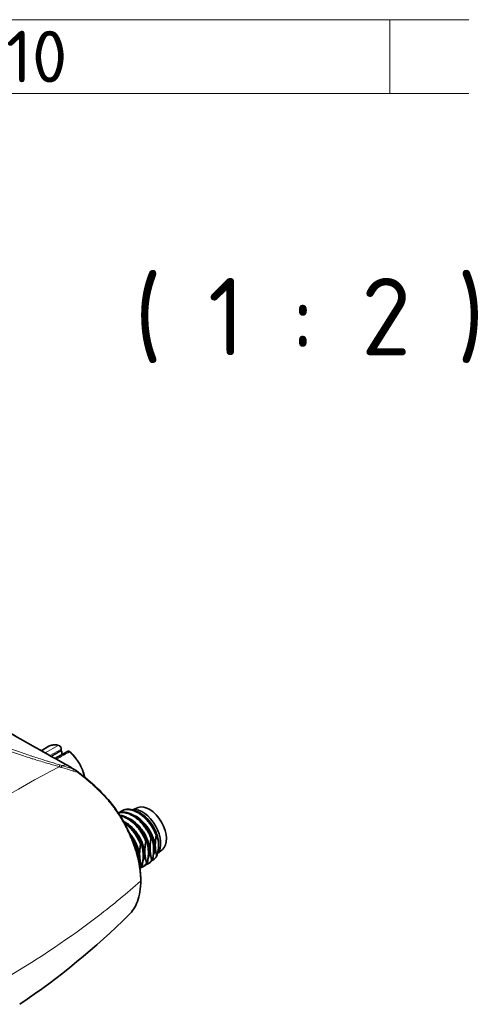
# Model space of a CAD drawing. Header units: millimetres. Extents: x 5 to 589, y 5 to 415.
# Tile 391 of 408: x 463 to 493, y 348 to 415. Entities that reach past the tile are written whole.
import ezdxf

# ---------------------------------------------------------------- set-up
doc = ezdxf.new("R2010")
doc.units = ezdxf.units.MM
for name, color, linetype, lineweight in [('Rahmen (ISO)', 7, 'Continuous', 70), ('Sichtbar (ISO)', 7, 'Continuous', 35), ('Sichtbar schmal (ISO)', 7, 'Continuous', 18), ('Symbol (ISO)', 7, 'Continuous', 25)]:
    doc.layers.add(name, color=color, linetype=linetype, lineweight=lineweight)
doc.styles.add('Bezeichnungstext (ISO)', font='isocpeur.ttf')
doc.styles.add('Notiztext (ISO)', font='isocpeur.ttf')

# ---------------------------------------------------------------- blocks, each defined once
blk = doc.blocks.new('Ränder Basler-A2')
at = {"layer": 'Rahmen (ISO)', "color": 7, "lineweight": 18}
blk.add_line((589, 415), (5, 415), dxfattribs=at)
at = {"layer": 'Rahmen (ISO)', "lineweight": 18}
for p, q in [((488.333, 410), (488.333, 415)), ((440.5, 410), (488.333, 410)), ((488.333, 410), (536.167, 410))]:
    blk.add_line(p, q, dxfattribs=at)
at = {"layer": 'Rahmen (ISO)', "insert": (464.417, 412.5), "char_height": 3.5, "attachment_point": 5, "style": 'Notiztext (ISO)'}
blk.add_mtext('\\fISOCPEUR|b0|i0;10', dxfattribs=at)

msp = doc.modelspace()

# ---------------------------------------------------------------- linework, layer by layer
at = {"layer": 'Sichtbar (ISO)'}
for p, q in [((465.23418825, 365.77231685), (464.71359916, 365.47618946)), ((466.07979509, 365.49672575), (466.07979509, 365.59707576)), ((465.36330618, 365.16659279), (465.36330833, 365.16658976)), ((466.49843306, 365.42941604), (465.65184765, 364.95234167)), ((471.28843239, 361.62750867), (470.91292848, 361.47876567)), ((470.15731319, 361.3854732), (470.20904696, 361.41534171)), ((470.22106424, 360.71834252), (470.22106793, 360.71834113)), ((470.22480858, 360.71184976), (470.22481276, 360.71184743)), ((470.59407472, 360.00682419), (470.59407967, 360.00681901)), ((472.16383666, 359.53992586), (472.2155162, 359.56976306)), ((471.10317648, 358.92755343), (471.15485603, 358.95739063)), ((471.45672988, 359.13167757), (471.50840942, 359.16151477)), ((471.81028327, 359.33580172), (471.86196281, 359.36563892)), ((472.67694475, 359.10191306), (472.67694475, 359.08149994)), ((472.93248166, 358.77993181), (472.59851428, 358.51532075)), ((471.27532843, 358.07410453), (471.27532684, 358.07404964)), ((471.31013, 357.91140023), (471.31012711, 357.91139177)), ((471.56359179, 357.68689865), (471.51191225, 357.65706145)), ((471.62698311, 357.61518537), (471.67871687, 357.64505387)), ((471.91714518, 357.89102279), (471.86546564, 357.86118559)), ((471.9805365, 357.81930951), (472.03227026, 357.84917802)), ((472.27069857, 358.09514694), (472.21901903, 358.06530974))]:
    msp.add_line(p, q, dxfattribs=at)
for centre, major_axis, ratio, start_param, end_param in [((465.81112555, 365.46318297), (0.1575, -0.272798), 0.5773502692, 3.5917623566, 3.5918265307), ((465.31219101, 365.17512297), (0.1575, -0.272798), 0.5773502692, 3.5878468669, 3.588006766), ((465.45474374, 365.25742583), (-0.1575, 0.272798), 0.5773502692, 0.4473671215, 0.4475076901), ((466.59801414, 365.25413524), (-0.0998871, 0.17510729), 0.5778053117, 6.2794152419, 6.2801652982), ((467.00854437, 364.00626441), (-0.0849213, -0.12391028), 0.5193557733, 3.1101830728, 3.3604997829), ((471.59851171, 359.90814848), (-0.8625, 1.49389382), 0.5773502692, 3.3217041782, 6.0738578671), ((472.04045345, 360.16330366), (-0.825, 1.42894192), 0.5773502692, 3.226547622, 6.1982303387), ((471.43950788, 359.81634757), (0.875, -1.51554446), 0.5773502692, 0.8594382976, 2.4732358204), ((471.26273119, 359.7142855), (1, -1.73205081), 0.5773502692, 1.2686520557, 2.1866231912), ((471.43950788, 359.81634757), (0.875, -1.51554446), 0.5773502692, 0.7853981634, 0.8594382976)]:
    msp.add_ellipse(centre, major_axis=major_axis, ratio=ratio, start_param=start_param, end_param=end_param, dxfattribs=at)
for points in [[(462.3262917, 366.83554065), (463.69634614, 366.04463785), (465.06526131, 365.29101037), (466.43683978, 364.51220841)], [(466.43683985, 364.51220837), (466.65487159, 364.38840634), (466.87312816, 364.26260084), (467.09141964, 364.13148852)], [(467.07746386, 364.13679546), (467.09043901, 364.12432963), (467.11582644, 364.09840591), (467.15247826, 364.05659499), (467.17618179, 364.02677894), (467.18789953, 364.01140973)], [(472.2155162, 359.56976306), (472.22523317, 359.53825846), (472.24354046, 359.47536774), (472.2673999, 359.38173044), (472.28792272, 359.28739163), (472.3051498, 359.19144313), (472.31904464, 359.09260262), (472.32928551, 358.99101384), (472.33563436, 358.88676221), (472.33791271, 358.78002977), (472.33615091, 358.67112553), (472.33047101, 358.56052891), (472.32111609, 358.44886941), (472.3081759, 358.3349474), (472.29163902, 358.21783497), (472.27808298, 358.13651814), (472.27069857, 358.09514694)], [(472.55099301, 358.34261787), (472.54206789, 358.3743684), (472.52532786, 358.43804949), (472.50376353, 358.53391232), (472.48563046, 358.63119052), (472.47099234, 358.73074971), (472.46002488, 358.83336422), (472.45302713, 358.93879692), (472.45020621, 359.04696199), (472.45157278, 359.15758407), (472.45703096, 359.27025843), (472.4663353, 359.3840539), (472.47933109, 359.49981618), (472.4960404, 359.61882337), (472.50981188, 359.70157783), (472.5173276, 359.74370006)], [(471.10317648, 358.92755343), (471.06367426, 359.02749525), (471.01845408, 359.12688111), (470.96804221, 359.22468366)], [(471.09285873, 358.86784627), (471.09615319, 358.88757333), (471.09959345, 358.90747945), (471.10317648, 358.92755343)], [(471.51191225, 357.65706145), (471.50219619, 357.6885631), (471.48389066, 357.75144749), (471.46003389, 357.84507211), (471.43951235, 357.93940004), (471.42228469, 358.03534359), (471.40838764, 358.13418907), (471.39814442, 358.23578981), (471.39179405, 358.3400575), (471.3895155, 358.44680756), (471.39127837, 358.5557281), (471.39696006, 358.66633478), (471.40631613, 358.7779924), (471.41925611, 358.89190397), (471.43579145, 359.00900184), (471.4493462, 359.09031044), (471.45672988, 359.13167757)], [(471.50840942, 359.16151477), (471.51812548, 359.13001312), (471.536431, 359.06712873), (471.56028777, 358.97350411), (471.58080931, 358.87917618), (471.59803698, 358.78323263), (471.61193403, 358.68438715), (471.62217724, 358.58278641), (471.62852761, 358.47851872), (471.63080617, 358.37176866), (471.62904329, 358.26284812), (471.6233616, 358.15224144), (471.61400554, 358.04058381), (471.60106556, 357.92667225), (471.58453022, 357.80957438), (471.57097547, 357.72826577), (471.56359179, 357.68689865)], [(471.86546564, 357.86118559), (471.85574958, 357.89268724), (471.83744405, 357.95557163), (471.81358728, 358.04919626), (471.79306574, 358.14352418), (471.77583808, 358.23946773), (471.76194103, 358.33831322), (471.75169782, 358.43991395), (471.74534744, 358.54418164), (471.74306889, 358.65093171), (471.74483176, 358.75985225), (471.75051345, 358.87045893), (471.75986952, 358.98211655), (471.7728095, 359.09602811), (471.78934484, 359.21312599), (471.80289959, 359.29443459), (471.81028327, 359.33580172)], [(471.86196281, 359.36563892), (471.87167887, 359.33413727), (471.88998439, 359.27125288), (471.91384116, 359.17762825), (471.9343627, 359.08330033), (471.95159037, 358.98735677), (471.96548742, 358.88851129), (471.97573063, 358.78691055), (471.982081, 358.68264287), (471.98435956, 358.5758928), (471.98259668, 358.46697226), (471.97691499, 358.35636558), (471.96755893, 358.24470796), (471.95461895, 358.1307964), (471.93808361, 358.01369852), (471.92452886, 357.93238992), (471.91714518, 357.89102279)], [(472.21901903, 358.06530974), (472.20930297, 358.09681139), (472.19099745, 358.15969578), (472.16714067, 358.2533204), (472.14661913, 358.34764833), (472.12939147, 358.44359188), (472.11549442, 358.54243736), (472.10525121, 358.6440381), (472.09890083, 358.74830579), (472.09662228, 358.85505585), (472.09838516, 358.96397639), (472.10406684, 359.07458307), (472.11342291, 359.18624069), (472.12636289, 359.30015226), (472.14289823, 359.41725013), (472.15645298, 359.49855873), (472.16383666, 359.53992586)], [(471.40945755, 357.51836314), (471.44796619, 357.558671), (471.48224906, 357.60501717), (471.51191225, 357.65706145)], [(470.66181988, 354.34752956), (468.41929213, 352.13281006), (465.92889506, 350.08727098), (463.26587026, 348.29278522)]]:
    msp.add_open_spline(points, degree=3, dxfattribs=at)
for points, knots in [([(465.23418837, 365.77231691), (465.27237216, 365.79403704), (465.31251677, 365.81232918), (465.39602343, 365.84179555), (465.43938189, 365.85297084), (465.52860615, 365.86816247), (465.5744706, 365.87218141), (465.66807818, 365.87318197), (465.71582191, 365.87016567), (465.81264915, 365.85730281), (465.86173386, 365.84745716), (465.911248, 365.83431943)], [3.93069337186, 3.93069337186, 3.93069337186, 3.93069337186, 4.034250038, 4.034250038, 4.13780670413, 4.13780670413, 4.24136337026, 4.24136337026, 4.3449200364, 4.3449200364, 4.44847670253, 4.44847670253, 4.44847670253, 4.44847670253]), ([(465.91124766, 365.83431863), (465.92874751, 365.8296756), (465.944631, 365.82221653), (465.97659525, 365.80214332), (465.99218427, 365.78874336), (466.02013035, 365.75855374), (466.03246316, 365.74173756), (466.0533722, 365.70588998), (466.06194223, 365.686868), (466.07450168, 365.64766924), (466.0785238, 365.62750149), (466.07970944, 365.60371116), (466.07979448, 365.60039761), (466.07979444, 365.59707587)], [4.4484664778, 4.4484664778, 4.4484664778, 4.4484664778, 4.7562175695, 4.7562175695, 5.1231633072, 5.1231633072, 5.490109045, 5.490109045, 5.8570547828, 5.8570547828, 6.2240005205, 6.2240005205, 6.2831951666, 6.2831951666, 6.2831951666, 6.2831951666]), ([(466.05793153, 365.47117808), (466.06336059, 365.47433626), (466.06796505, 365.47771574), (466.07150895, 365.48116524), (466.07505286, 365.48461474), (466.07753247, 365.4881335), (466.07879959, 365.49152848), (466.0794613, 365.49330139), (466.0797943, 365.49504121), (466.0797943, 365.49672562)], [0, 0, 0, 0, 0.2, 0.2, 0.2, 0.4, 0.4, 0.4, 0.50444298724, 0.50444298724, 0.50444298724, 0.50444298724]), ([(466.07979509, 365.49918407), (466.0926257, 365.46826195), (466.10329061, 365.43686072), (466.119969, 365.37344719), (466.12586506, 365.34144097), (466.13193228, 365.27988585), (466.1323196, 365.25028607), (466.1298405, 365.2217039)], [5.72095426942, 5.72095426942, 5.72095426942, 5.72095426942, 5.93933911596, 5.93933911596, 6.16308453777, 6.16308453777, 6.37827546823, 6.37827546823, 6.37827546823, 6.37827546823]), ([(466.49851024, 365.42945701), (466.51076307, 365.43633995), (466.52422432, 365.44091199), (466.55101695, 365.44534288), (466.56430714, 365.44524267), (466.58937872, 365.4417668), (466.60120069, 365.43842128), (466.6234119, 365.42959426), (466.63382185, 365.42410495), (466.65346283, 365.41154122), (466.66269701, 365.4044588), (466.67146127, 365.39668033), (466.67152402, 365.39662458), (466.67158673, 365.39656881)], [3.9337946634, 3.9337946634, 3.9337946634, 3.9337946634, 4.1407938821, 4.1407938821, 4.3492971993, 4.3492971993, 4.5578005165, 4.5578005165, 4.7663038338, 4.7663038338, 4.974807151, 4.974807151, 4.9763112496, 4.9763112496, 4.9763112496, 4.9763112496]), ([(466.67158687, 365.39656957), (466.76815954, 365.31068097), (466.86170965, 365.21496527), (467.03906213, 365.00789834), (467.12285794, 364.89655222), (467.27728752, 364.66286682), (467.34791607, 364.54053459), (467.47307877, 364.28995194), (467.52760943, 364.16170958), (467.61624845, 363.91028562), (467.65115644, 363.7871387), (467.67694037, 363.66598418)], [4.9763012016, 4.9763012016, 4.9763012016, 4.9763012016, 5.1848955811, 5.1848955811, 5.3934899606, 5.3934899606, 5.60208434, 5.60208434, 5.8106787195, 5.8106787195, 6.0100227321, 6.0100227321, 6.0100227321, 6.0100227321]), ([(466.90625446, 364.22656477), (466.90848443, 364.2254612), (466.91071412, 364.2243553), (466.91294351, 364.22324709), (466.9393653, 364.21011302), (466.96574576, 364.19665287), (466.99206741, 364.18285896), (467.02061001, 364.16790116), (467.0490835, 364.15255107), (467.07746386, 364.13679546)], [0, 0, 0, 0, 0.0389057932, 0.0389057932, 0.0389057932, 0.5, 0.5, 0.5, 1, 1, 1, 1]), ([(467.09544479, 364.12872853), (467.93265204, 363.47729169), (468.80631684, 362.768836), (469.82343773, 361.44739422), (470.09816827, 361.0283055), (470.63757386, 360.05287949), (470.89006473, 359.47818467), (471.27570639, 358.31823715), (471.40336361, 357.71791852), (471.46194436, 356.99688673), (471.46853957, 356.8354218), (471.46854986, 356.67774032)], [0, 0, 0, 0, 0.7205343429, 0.7205343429, 1.0172799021, 1.0172799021, 1.3895373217, 1.3895373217, 1.7788910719, 1.7788910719, 1.8937463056, 1.8937463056, 1.8937463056, 1.8937463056]), ([(469.94018553, 361.25319391), (469.98580184, 361.27232004), (470.0336288, 361.28710226), (470.13952688, 361.30915591), (470.19799749, 361.31521863), (470.34659078, 361.31620753), (470.43851821, 361.30472306), (470.61894791, 361.26024387), (470.7066519, 361.22939924), (470.82942121, 361.17371145), (470.8638246, 361.15675752), (470.93263765, 361.12014497), (470.96702612, 361.1004976), (471.08974157, 361.02559809), (471.17742874, 360.96318905), (471.35800748, 360.81608532), (471.45007673, 360.73013665), (471.59869381, 360.57241702), (471.65715426, 360.504893), (471.77047116, 360.36273758), (471.82510217, 360.28816817), (471.9430358, 360.11277693), (472.00416516, 360.01080427), (472.11849243, 359.79580625), (472.17069847, 359.68299464), (472.2155162, 359.56976306)], [0.15419286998, 0.15419286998, 0.15419286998, 0.15419286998, 0.20267538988, 0.20267538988, 0.25726741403, 0.25726741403, 0.33687976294, 0.33687976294, 0.40926379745, 0.40926379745, 0.43736380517, 0.43736380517, 0.46546359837, 0.46546359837, 0.53784413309, 0.53784413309, 0.61745669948, 0.61745669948, 0.67201863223, 0.67201863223, 0.72760944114, 0.72760944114, 0.79887647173, 0.79887647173, 0.87472893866, 0.87472893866, 0.87472893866, 0.87472893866]), ([(472.16383666, 359.53992586), (472.07361667, 359.76818513), (471.95357017, 359.9935443), (471.75594967, 360.28283925), (471.69883095, 360.35938379), (471.58857987, 360.49463269), (471.53633504, 360.55412622), (471.39501771, 360.70340893), (471.30380882, 360.78843569), (471.12439005, 360.93443924), (471.03693797, 360.99654152), (470.91473475, 361.07096697), (470.88062415, 361.0904249), (470.8124014, 361.12672416), (470.77830989, 361.14355456), (470.656194, 361.19909986), (470.56881448, 361.22995866), (470.38941771, 361.27438936), (470.29818505, 361.28597823), (470.15708083, 361.28567034), (470.10494649, 361.28110096), (470.01724827, 361.26538968), (469.98093244, 361.25625541), (469.94576764, 361.24471122)], [0.000001, 0.000001, 0.000001, 0.000001, 0.15286608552, 0.15286608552, 0.21036700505, 0.21036700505, 0.25882633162, 0.25882633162, 0.33770918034, 0.33770918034, 0.40985439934, 0.40985439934, 0.4377135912, 0.4377135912, 0.46557263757, 0.46557263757, 0.53771310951, 0.53771310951, 0.61660133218, 0.61660133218, 0.66504427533, 0.66504427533, 0.70099899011, 0.70099899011, 0.70099899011, 0.70099899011]), ([(472.51499983, 359.75007922), (472.4843763, 359.82709484), (472.45031503, 359.90392811), (472.37803353, 360.05142261), (472.34027855, 360.12203275), (472.25723464, 360.26510459), (472.21173387, 360.33729575), (472.10974625, 360.48662176), (472.05271304, 360.56307437), (471.94244992, 360.69839384), (471.89009248, 360.75803032), (471.74869831, 360.90740599), (471.6575352, 360.99240213), (471.47813777, 361.1384207), (471.39065783, 361.2005551), (471.26766436, 361.27547463), (471.2327897, 361.29534196), (471.16309078, 361.33231428), (471.12828813, 361.34941125), (470.99584201, 361.409223), (470.89904858, 361.44198628), (470.74669642, 361.47558856), (470.68986578, 361.48385477), (470.60126285, 361.48982953), (470.56866247, 361.49045048), (470.46874804, 361.4873368), (470.40351781, 361.47795812), (470.2814127, 361.44531647), (470.22450564, 361.42256301), (470.13988002, 361.37609629), (470.10983675, 361.35666062), (470.05880044, 361.31818814), (470.03729067, 361.3000204), (470.0166637, 361.28057224)], [0.000001, 0.000001, 0.000001, 0.000001, 0.05158149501, 0.05158149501, 0.09990082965, 0.09990082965, 0.1510546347, 0.1510546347, 0.20847992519, 0.20847992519, 0.25704903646, 0.25704903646, 0.33589594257, 0.33589594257, 0.40806600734, 0.40806600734, 0.43654841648, 0.43654841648, 0.46499089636, 0.46499089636, 0.54503014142, 0.54503014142, 0.59399350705, 0.59399350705, 0.62319837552, 0.62319837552, 0.68505457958, 0.68505457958, 0.74488985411, 0.74488985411, 0.78009077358, 0.78009077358, 0.80754229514, 0.80754229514, 0.80754229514, 0.80754229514]), ([(470.0366955, 361.10373765), (470.08350617, 361.09803665), (470.13115128, 361.08921313), (470.2653948, 361.05611963), (470.35309875, 361.025275), (470.47586798, 360.96958722), (470.51027135, 360.95263331), (470.57908432, 360.91602079), (470.61347276, 360.89637344), (470.73618817, 360.82147395), (470.82387534, 360.75906491), (471.00445408, 360.61196119), (471.09652333, 360.52601252), (471.2451404, 360.3682929), (471.30360084, 360.30076889), (471.41691773, 360.15861349), (471.47154875, 360.08404408), (471.58948238, 359.90865283), (471.65061174, 359.80668017), (471.76493902, 359.59168213), (471.81714507, 359.47887051), (471.86196281, 359.36563892)], [0.29617533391, 0.29617533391, 0.29617533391, 0.29617533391, 0.33687985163, 0.33687985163, 0.40926385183, 0.40926385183, 0.43736383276, 0.43736383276, 0.46546359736, 0.46546359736, 0.53784413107, 0.53784413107, 0.61745669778, 0.61745669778, 0.67201861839, 0.67201861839, 0.72760942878, 0.72760942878, 0.79887646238, 0.79887646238, 0.87472893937, 0.87472893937, 0.87472893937, 0.87472893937]), ([(471.81028327, 359.33580172), (471.72006293, 359.56406187), (471.60001585, 359.78942189), (471.40239384, 360.07871853), (471.34527424, 360.15526402), (471.23502328, 360.29051222), (471.18277959, 360.3500043), (471.04146299, 360.49928611), (470.9502536, 360.58431322), (470.77083459, 360.73031661), (470.6833828, 360.79241855), (470.56118014, 360.86684353), (470.52706977, 360.88630129), (470.45884753, 360.92260025), (470.42475627, 360.93943051), (470.30264065, 360.99497569), (470.21526114, 361.0258345), (470.10730054, 361.0525728), (470.08517041, 361.05743206), (470.06319793, 361.06163291)], [0.000001, 0.000001, 0.000001, 0.000001, 0.15286667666, 0.15286667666, 0.21036837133, 0.21036837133, 0.25882659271, 0.25882659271, 0.33770984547, 0.33770984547, 0.40985480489, 0.40985480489, 0.43771379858, 0.43771379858, 0.46557263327, 0.46557263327, 0.53771309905, 0.53771309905, 0.55646138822, 0.55646138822, 0.55646138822, 0.55646138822]), ([(470.20904575, 361.415341), (470.22035735, 361.42187176), (470.23184114, 361.42810468), (470.29533723, 361.46043271), (470.35039659, 361.48082188), (470.46843516, 361.50989291), (470.53147317, 361.51806065), (470.73835061, 361.52269389), (470.88954475, 361.4944453), (471.11709459, 361.40933413), (471.18953976, 361.37621735), (471.3422477, 361.29377962), (471.42227143, 361.24324815), (471.5013936, 361.18606517)], [0.12312506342, 0.12312506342, 0.12312506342, 0.12312506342, 0.13599059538, 0.13599059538, 0.19323669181, 0.19323669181, 0.25265795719, 0.25265795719, 0.38107862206, 0.38107862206, 0.4402729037, 0.4402729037, 0.50580124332, 0.50580124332, 0.50580124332, 0.50580124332]), ([(470.54962278, 360.93167298), (470.65158811, 360.89524571), (470.75520908, 360.84436407), (471.02947771, 360.67348547), (471.19581452, 360.53199508), (471.42484922, 360.2806559), (471.49709206, 360.19106877), (471.62462782, 360.01252802), (471.68067927, 359.92484907), (471.84651968, 359.63387679), (471.93511101, 359.42440033), (472.05164937, 359.01402631), (472.0781486, 358.81704025), (472.06628506, 358.46533972), (472.02843274, 358.31348099), (471.96163808, 358.19383769)], [-4.38330180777, -4.38330180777, -4.38330180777, -4.38330180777, -4.29913142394, -4.29913142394, -4.15972839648, -4.15972839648, -4.09018295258, -4.09018295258, -4.02786275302, -4.02786275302, -3.88847714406, -3.88847714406, -3.74906391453, -3.74906391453, -3.61110175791, -3.61110175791, -3.61110175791, -3.61110175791]), ([(470.90317621, 361.13579715), (471.00517388, 361.09935834), (471.10882799, 361.04845604), (471.38312742, 360.87753527), (471.54946059, 360.73603316), (471.77848485, 360.48468199), (471.85072272, 360.39509296), (471.97826275, 360.21653064), (472.03432153, 360.12883035), (472.20015368, 359.83783025), (472.28872957, 359.62835186), (472.40523394, 359.21798375), (472.43171508, 359.02100545), (472.41981728, 358.66937786), (472.38196713, 358.51757101), (472.31519148, 358.39796183)], [-2.17619212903, -2.17619212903, -2.17619212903, -2.17619212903, -2.09199324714, -2.09199324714, -1.95258722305, -1.95258722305, -1.88304177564, -1.88304177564, -1.82070704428, -1.82070704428, -1.68131781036, -1.68131781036, -1.54190127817, -1.54190127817, -1.40397468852, -1.40397468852, -1.40397468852, -1.40397468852]), ([(472.67355452, 359.20956743), (472.66305269, 359.36208716), (472.62846519, 359.52800498), (472.5119164, 359.87852915), (472.42994519, 360.05924105), (472.25309386, 360.36585266), (472.13616254, 360.54924653), (471.84243007, 360.88924205), (471.68834581, 361.04415243), (471.5013936, 361.18606517)], [-0.96706152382, -0.96706152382, -0.96706152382, -0.96706152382, -0.67376317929, -0.67376317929, -0.36952589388, -0.36952589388, -0.15044434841, -0.15044434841, -0.000001, -0.000001, -0.000001, -0.000001]), ([(470.28272518, 360.6932866), (470.3564338, 360.66135799), (470.43070134, 360.62213522), (470.67579588, 360.46946045), (470.84213754, 360.32798569), (471.07118616, 360.0766625), (471.14343561, 359.98707791), (471.27096572, 359.8085659), (471.32700739, 359.72091536), (471.49285882, 359.42998017), (471.58147072, 359.2205063), (471.69805438, 358.81012444), (471.72457774, 358.61312805), (471.71275989, 358.26133027), (471.67490468, 358.10940236), (471.60808469, 357.98971354)], [-6.56661470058, -6.56661470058, -6.56661470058, -6.56661470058, -6.50622909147, -6.50622909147, -6.36682902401, -6.36682902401, -6.29728306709, -6.29728306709, -6.2349817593, -6.2349817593, -6.09559995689, -6.09559995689, -5.95619010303, -5.95619010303, -5.81817949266, -5.81817949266, -5.81817949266, -5.81817949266]), ([(470.29565627, 360.67043647), (470.38357304, 360.61668176), (470.47078186, 360.55456608), (470.65090037, 360.40783733), (470.74296964, 360.32188867), (470.89158624, 360.16416958), (470.95004623, 360.09664616), (471.06336281, 359.95449137), (471.11799393, 359.87992194), (471.23592784, 359.70453055), (471.29705735, 359.60255777), (471.41138513, 359.38755907), (471.46359146, 359.27474691), (471.50840942, 359.16151477)], [0.46585092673, 0.46585092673, 0.46585092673, 0.46585092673, 0.53784405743, 0.53784405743, 0.61745663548, 0.61745663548, 0.67201811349, 0.67201811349, 0.72760897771, 0.72760897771, 0.79887612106, 0.79887612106, 0.87472896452, 0.87472896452, 0.87472896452, 0.87472896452]), ([(471.45672988, 359.13167757), (471.36650999, 359.3599366), (471.24646364, 359.58529554), (471.04884355, 359.87459004), (470.99172505, 359.95113433), (470.88147394, 360.08638342), (470.82922881, 360.14587734), (470.68791128, 360.29516028), (470.59670253, 360.38018696), (470.45290578, 360.49720285), (470.40222453, 360.53535033), (470.35115438, 360.57073466)], [0.000001, 0.000001, 0.000001, 0.000001, 0.15286592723, 0.15286592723, 0.2103666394, 0.2103666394, 0.25882626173, 0.25882626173, 0.33770900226, 0.33770900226, 0.37986904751, 0.37986904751, 0.37986904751, 0.37986904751]), ([(470.68477271, 359.90746042), (470.74508963, 359.83809463), (470.80268085, 359.76502688), (470.91726748, 359.60465759), (470.97329616, 359.51704487), (471.13916223, 359.22615908), (471.22780154, 359.0166887), (471.34444552, 358.60629652), (471.37100101, 358.40928633), (471.36204632, 358.14123994), (471.35030948, 358.05627124), (471.33031011, 357.97887004)], [-8.56051969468, -8.56051969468, -8.56051969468, -8.56051969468, -8.50434481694, -8.50434481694, -8.44206818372, -8.44206818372, -8.30269043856, -8.30269043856, -8.16328409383, -8.16328409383, -8.09134512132, -8.09134512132, -8.09134512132, -8.09134512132]), ([(470.82653665, 359.58335659), (470.88879211, 359.48966833), (470.94641895, 359.39295202), (471.05783242, 359.18343345), (471.11003837, 359.07062203), (471.15485603, 358.95739063)], [0.73135893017, 0.73135893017, 0.73135893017, 0.73135893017, 0.79887658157, 0.79887658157, 0.87472892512, 0.87472892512, 0.87472892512, 0.87472892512]), ([(472.51499983, 359.75007922), (472.51538911, 359.74901601), (472.51577773, 359.74795281), (472.51655365, 359.74582643), (472.51694096, 359.74476324), (472.5173276, 359.74370006)], [-0.0014149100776, -0.0014149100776, -0.0014149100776, -0.0014149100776, -0.0007079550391, -0.0007079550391, -0.000001, -0.000001, -0.000001, -0.000001]), ([(471.15485603, 358.95739063), (471.16457209, 358.92588898), (471.18287761, 358.86300459), (471.20673438, 358.76937996), (471.22725592, 358.67505204), (471.24448359, 358.57910848), (471.25838064, 358.480263), (471.26862385, 358.37866226), (471.27387098, 358.29250881), (471.27551722, 358.24020646), (471.27589521, 358.22318269)], [0, 0, 0, 0, 0.07142857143, 0.14285714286, 0.21428571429, 0.28571428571, 0.35714285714, 0.42857142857, 0.5, 0.53420111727, 0.53420111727, 0.53420111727, 0.53420111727]), ([(472.24086663, 358.04704968), (472.29669624, 358.07144742), (472.34809222, 358.10397303), (472.45609379, 358.19758434), (472.5086018, 358.26417965), (472.55099301, 358.34261787)], [0.78638819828, 0.78638819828, 0.78638819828, 0.78638819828, 0.85286573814, 0.85286573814, 0.94087894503, 0.94087894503, 0.94087894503, 0.94087894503]), ([(471.56359179, 357.68689865), (471.52604973, 357.62109091), (471.48109922, 357.56426829), (471.42360925, 357.51194709), (471.41771389, 357.50678322), (471.41173699, 357.50174632)], [0.000001, 0.000001, 0.000001, 0.000001, 0.075829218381, 0.075829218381, 0.084358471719, 0.084358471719, 0.084358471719, 0.084358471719]), ([(471.46318921, 357.55037181), (471.49497089, 357.5579534), (471.52568792, 357.56782585), (471.68430409, 357.63295672), (471.78988181, 357.72857324), (471.86546564, 357.86118559)], [0.68753944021, 0.68753944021, 0.68753944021, 0.68753944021, 0.72255670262, 0.72255670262, 0.87543354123, 0.87543354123, 0.87543354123, 0.87543354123]), ([(471.91714518, 357.89102279), (471.87959821, 357.82520645), (471.83464087, 357.7683776), (471.75069028, 357.69198152), (471.71587934, 357.66650964), (471.67871156, 357.64505082)], [0.000001, 0.000001, 0.000001, 0.000001, 0.07583913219, 0.07583913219, 0.1231811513, 0.1231811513, 0.1231811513, 0.1231811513]), ([(471.8167426, 357.75449595), (471.84852426, 357.76207754), (471.87924127, 357.77194998), (472.03785745, 357.83708084), (472.14343519, 357.93269736), (472.21901903, 358.06530974)], [0.68753944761, 0.68753944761, 0.68753944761, 0.68753944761, 0.72255669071, 0.72255669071, 0.87543354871, 0.87543354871, 0.87543354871, 0.87543354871]), ([(472.27069857, 358.09514694), (472.23316057, 358.02934631), (472.18821571, 357.97252886), (472.10427028, 357.89612514), (472.06944695, 357.870642), (472.03226496, 357.84917497)], [0.000001, 0.000001, 0.000001, 0.000001, 0.07582101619, 0.07582101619, 0.12318112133, 0.12318112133, 0.12318112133, 0.12318112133]), ([(471.46854986, 356.67774032), (471.46886973, 356.15251186), (471.39094161, 355.66123512), (471.09917836, 354.89223405), (470.90326085, 354.58597799), (470.66181986, 354.34752958)], [0.00000665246, 0.00000665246, 0.00000665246, 0.00000665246, 0.38237448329, 0.38237448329, 0.712288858, 0.712288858, 0.712288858, 0.712288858])]:
    msp.add_open_spline(points, degree=3, knots=knots, dxfattribs=at)
for points, weights in [([(466.05793153, 365.47117808), (465.73164137, 365.28136968), (465.40363126, 365.09055781)], [1.00000000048, 1.00000000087, 1.00000000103]), ([(472.5173276, 359.74370006), (472.80429869, 359.19087869), (472.55099301, 358.34261787)], [1.15781354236, 1.29695350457, 1.17206384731])]:
    msp.add_rational_spline(points, weights, degree=2, dxfattribs=at)
at = {"layer": 'Sichtbar schmal (ISO)'}
for p, q in [((465.87819441, 365.82905278), (464.99352032, 365.31935151)), ((466.05793043, 365.56637488), (465.31600928, 365.13936851)), ((466.05793043, 365.56637484), (466.05793153, 365.47117808))]:
    msp.add_line(p, q, dxfattribs=at)
for centre, major_axis, ratio, start_param, end_param in [((466.25688273, 363.99218103), (-1.02650208, 1.77795375), 0.5773502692, 5.7616993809, 6.2794828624), ((465.91500806, 365.64846213), (0.10067833, -0.17465915), 0.5808120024, 0.7858058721, 2.620492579), ((465.89186044, 365.76124697), (0.01938722, 0.07307166), 0.7079705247, 6.2831830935, 6.8916919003), ((466.00419463, 365.59707665), (0.07559981, -0.00000079), 0.5773547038, 5.5030274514, 6.2831853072), ((465.75794818, 365.432481), (0.24866026, -0.4306922), 0.5773502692, 0.7370675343, 1.3343871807), ((466.59801414, 365.25413524), (-0.0998871, 0.17510729), 0.5778053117, 5.2368787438, 6.2794152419), ((466.62134533, 365.34007868), (0.0502414, 0.05649012), 0.4067476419, 0, 0.8814417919), ((466.25688273, 363.99218103), (1.02650208, -1.77795375), 0.5773502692, 1.0895769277, 2.0922822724), ((465.73275966, 363.59583646), (0.28762917, 0.95774186), 0.0712845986, 0.3246099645, 0.6153833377), ((465.87949921, 363.55175329), (0.28779309, 0.95769261), 0.0659213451, 0.3263550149, 0.6135169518), ((483.58983373, 424.14472429), (-31.005944, -58.07384354), 0.5066972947, 0.3908288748, 0.3976949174), ((466.36277447, 364.38176942), (0.07406536, 0.13043896), 0.5820974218, 6.2831851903, 6.695801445), ((471.31854986, 356.67769956), (0.14999999, 0.00005623), 0.577100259, 5.7055468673, 6.283006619)]:
    msp.add_ellipse(centre, major_axis=major_axis, ratio=ratio, start_param=start_param, end_param=end_param, dxfattribs=at)
for points, knots in [([(460.25016868, 366.51565055), (460.45749609, 366.39596881), (460.6873799, 366.27379406), (460.94150076, 366.14978184), (461.04378932, 366.09986453), (461.14998854, 366.04966212), (461.26024253, 365.99919161), (461.3745765, 365.94685342), (461.49323353, 365.89421598), (461.61611147, 365.84140642), (461.81755669, 365.75483081), (462.03037152, 365.66779383), (462.2539576, 365.58078294), (462.35223887, 365.54253575), (462.452594, 365.5042938), (462.5549785, 365.46608565), (462.65026173, 365.43052757), (462.74732413, 365.39499911), (462.84613507, 365.35949766), (463.02244465, 365.29615198), (463.20432516, 365.23289351), (463.39164057, 365.16968908), (463.55610499, 365.1141951), (463.7247558, 365.05874318), (463.89763507, 365.00324888), (463.97037708, 364.97989867), (464.04386749, 364.95654086), (464.1180886, 364.93315286), (464.20088061, 364.90706405), (464.28462367, 364.88097666), (464.36924578, 364.85486242), (464.51229785, 364.8107168), (464.65786276, 364.76649614), (464.80575834, 364.72202282), (464.93787085, 364.6822956), (465.07184211, 364.64236573), (465.20764104, 364.60210708), (465.32830581, 364.56633507), (465.45041362, 364.53030318), (465.57384934, 364.49395434), (465.69079807, 364.45951577), (465.80893885, 364.42479258), (465.928207, 364.38972038)], [0.00000019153, 0.00000019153, 0.00000019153, 0.00000019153, 0.1782507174, 0.1782507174, 0.1782507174, 0.25, 0.25, 0.25, 0.32440438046, 0.32440438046, 0.32440438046, 0.4463823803, 0.4463823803, 0.4463823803, 0.5, 0.5, 0.5, 0.54989876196, 0.54989876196, 0.54989876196, 0.63893373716, 0.63893373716, 0.63893373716, 0.71710715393, 0.71710715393, 0.71710715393, 0.75, 0.75, 0.75, 0.78669124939, 0.78669124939, 0.78669124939, 0.84871711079, 0.84871711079, 0.84871711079, 0.90412371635, 0.90412371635, 0.90412371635, 0.95335551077, 0.95335551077, 0.95335551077, 1, 1, 1, 1]), ([(465.98359282, 364.5100998), (465.86966627, 364.5447333), (465.75275293, 364.58033493), (465.63558855, 364.61612192), (465.51842415, 364.65190891), (465.40101101, 364.68788968), (465.27623811, 364.72635133), (465.20758471, 364.74751396), (465.13669074, 364.76943218), (465.06397635, 364.79200249), (465.00453729, 364.81045217), (464.94388298, 364.82933721), (464.88220941, 364.84861866), (464.74508787, 364.89148796), (464.60297846, 364.93628795), (464.45524283, 364.98355934), (464.31935509, 365.02703971), (464.17870885, 365.07261093), (464.03375584, 365.12053067), (464.02111755, 365.12470874), (464.00844651, 365.12890473), (463.9957432, 365.13311871), (463.83734117, 365.18566425), (463.67389768, 365.24100771), (463.50453732, 365.29991789), (463.33517696, 365.35882806), (463.15989932, 365.42130339), (462.97723447, 365.48863251), (462.79456963, 365.55596162), (462.6045176, 365.62814454), (462.40748578, 365.7062373), (462.31271526, 365.74379921), (462.21635169, 365.78272803), (462.11852997, 365.8231495), (462.01297628, 365.86676594), (461.90572231, 365.91212042), (461.7970417, 365.95937104), (461.58764151, 366.05041109), (461.37285251, 366.14848775), (461.15529108, 366.25523084), (460.93772965, 366.36197394), (460.7173969, 366.47738733), (460.50157032, 366.60197565)], [0.00000001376, 0.00000001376, 0.00000001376, 0.00000001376, 0.09090909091, 0.09090909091, 0.09090909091, 0.18181818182, 0.18181818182, 0.18181818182, 0.23183881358, 0.23183881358, 0.23183881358, 0.27272727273, 0.27272727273, 0.27272727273, 0.36363636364, 0.36363636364, 0.36363636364, 0.44725485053, 0.44725485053, 0.44725485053, 0.45454545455, 0.45454545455, 0.45454545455, 0.54545454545, 0.54545454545, 0.54545454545, 0.63636363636, 0.63636363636, 0.63636363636, 0.72727272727, 0.72727272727, 0.72727272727, 0.77099917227, 0.77099917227, 0.77099917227, 0.81818181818, 0.81818181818, 0.81818181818, 0.90909090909, 0.90909090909, 0.90909090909, 1, 1, 1, 1]), ([(462.28760852, 366.84167488), (462.45390349, 366.7456765), (462.61237666, 366.65448815), (462.76193258, 366.56864304), (462.91148856, 366.4827979), (463.0521264, 366.40229259), (463.18715526, 366.32516616), (463.32218412, 366.24803973), (463.45160505, 366.17429613), (463.57507622, 366.10408595), (463.6010366, 366.08932395), (463.62673486, 366.07471815), (463.65217548, 366.06026509), (463.74773399, 366.00597741), (463.8396525, 365.95384313), (463.92823685, 365.90367921), (464.04040508, 365.8401601), (464.1472202, 365.77979897), (464.25005296, 365.72179457), (464.35288572, 365.66379017), (464.45173639, 365.6081435), (464.54673017, 365.5547638), (464.64172395, 365.50138411), (464.73286071, 365.45027083), (464.82110618, 365.40086575), (464.88757277, 365.36365378), (464.95241261, 365.32741084), (465.0169562, 365.29137106), (465.03810498, 365.27956202), (465.05922325, 365.26777511), (465.08036339, 365.2559826), (465.16602077, 365.20820073), (465.25198019, 365.16032945), (465.3375829, 365.11269014), (465.42318561, 365.06505084), (465.50843147, 365.01764291), (465.59225866, 364.97100511), (465.62927106, 364.95041302), (465.66600865, 364.92997548), (465.70274246, 364.90952772), (465.7492049, 364.88366455), (465.7956595, 364.85778497), (465.84266582, 364.831578), (465.92683597, 364.78465145), (466.0127678, 364.73666635), (466.10521195, 364.68482879), (466.19765611, 364.63299124), (466.29661151, 364.57729722), (466.40017613, 364.51855)], [0.00000002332, 0.00000002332, 0.00000002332, 0.00000002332, 0.07692307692, 0.07692307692, 0.07692307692, 0.15384615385, 0.15384615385, 0.15384615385, 0.23076923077, 0.23076923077, 0.23076923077, 0.24694265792, 0.24694265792, 0.24694265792, 0.30769230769, 0.30769230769, 0.30769230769, 0.38461538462, 0.38461538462, 0.38461538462, 0.46153846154, 0.46153846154, 0.46153846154, 0.53846153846, 0.53846153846, 0.53846153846, 0.59640008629, 0.59640008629, 0.59640008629, 0.61538461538, 0.61538461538, 0.61538461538, 0.69230769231, 0.69230769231, 0.69230769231, 0.76923076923, 0.76923076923, 0.76923076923, 0.80319477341, 0.80319477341, 0.80319477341, 0.84615384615, 0.84615384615, 0.84615384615, 0.92307692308, 0.92307692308, 0.92307692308, 1, 1, 1, 1]), ([(465.7535756, 364.89567235), (465.79532769, 364.9191578), (465.83706996, 364.94263767), (465.87880241, 364.96611196), (466.131417, 365.10820634), (466.38367194, 365.25009619), (466.6355704, 365.39177866)], [0.61159930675, 0.61159930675, 0.61159930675, 0.61159930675, 0.66666666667, 0.66666666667, 0.66666666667, 1, 1, 1, 1]), ([(466.0784587, 364.34571267), (466.061947, 364.35072935), (466.04523963, 364.35562828), (466.02847644, 364.36048323), (466.01176507, 364.36532318), (465.99499823, 364.37011936), (465.97830985, 364.37494661), (465.9614798, 364.37981484), (465.9447296, 364.38471471), (465.92820875, 364.38971985)], [0, 0, 0, 0, 0.33307635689, 0.33307635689, 0.33307635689, 0.66512286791, 0.66512286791, 0.66512286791, 0.99998812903, 0.99998812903, 0.99998812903, 0.99998812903]), ([(467.1878995, 364.0114096), (467.10121191, 364.0385334), (467.01170606, 364.06622313), (466.91951164, 364.09444505), (466.89450252, 364.10210067), (466.86929563, 364.10979557), (466.84389341, 364.11752922), (466.73755086, 364.14990499), (466.62778678, 364.18295873), (466.51458236, 364.21674317), (466.50105947, 364.22077891), (466.4874875, 364.22482511), (466.47386644, 364.22888191), (466.3462192, 364.26689946), (466.21425818, 364.30584064), (466.0784587, 364.34571267)], [0, 0, 0, 0, 0.2622059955, 0.2622059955, 0.2622059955, 0.3333333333, 0.3333333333, 0.3333333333, 0.6310971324, 0.6310971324, 0.6310971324, 0.6666666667, 0.6666666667, 0.6666666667, 1, 1, 1, 1]), ([(466.90625442, 364.22656464), (466.79140463, 364.26268301), (466.67649408, 364.2982548), (466.56198761, 364.33344188), (466.41764751, 364.37779664), (466.2739483, 364.42154131), (466.13186185, 364.46497842)], [0, 0, 0, 0, 0.44237192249, 0.44237192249, 0.44237192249, 0.99999988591, 0.99999988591, 0.99999988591, 0.99999988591]), ([(466.40017613, 364.51855), (466.45833203, 364.48556057), (466.5158703, 364.45278787), (466.57265401, 364.4202596), (466.60214493, 364.40336587), (466.63143238, 364.38653837), (466.66055805, 364.36974703), (466.68751282, 364.35420724), (466.71432902, 364.33869842), (466.74103961, 364.32319663), (466.79661201, 364.29094454), (466.85172697, 364.25872175), (466.90625446, 364.22656477)], [0.00000000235, 0.00000000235, 0.00000000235, 0.00000000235, 0.33333333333, 0.33333333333, 0.33333333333, 0.50645173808, 0.50645173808, 0.50645173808, 0.66666666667, 0.66666666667, 0.66666666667, 1, 1, 1, 1]), ([(467.1878995, 364.01140961), (467.27119058, 363.94619683), (467.35142723, 363.88277079), (467.42847941, 363.82117881), (467.50553159, 363.75958684), (467.5794, 363.69983114), (467.65028095, 363.64176198), (467.70838556, 363.59415981), (467.76447812, 363.54769544), (467.81862066, 363.5023484), (467.83052579, 363.49237727), (467.84233664, 363.48246024), (467.85405234, 363.47259825), (467.91904907, 363.41788559), (467.98114819, 363.36484045), (468.04043697, 363.31345686), (468.09006752, 363.27044373), (468.13773206, 363.22859308), (468.18352186, 363.18787307), (468.19243268, 363.17994884), (468.2012726, 363.17206735), (468.21004305, 363.16422807), (468.26388197, 363.1161053), (468.31508523, 363.06959139), (468.36397757, 363.02454439), (468.41286992, 362.97949738), (468.4594518, 362.93591826), (468.50415743, 362.89353141), (468.51715916, 362.88120405), (468.53000342, 362.8689762), (468.54270167, 362.85683981), (468.57366555, 362.827246), (468.60376243, 362.79819561), (468.63318352, 362.76951039), (468.67467016, 362.7290614), (468.714808, 362.68934546), (468.75413513, 362.64983539), (468.79346227, 362.61032532), (468.83198113, 362.57102532), (468.87061692, 362.53095028), (468.87863734, 362.52263108), (468.88666167, 362.51427903), (468.89470341, 362.50587971), (468.92540013, 362.47381797), (468.95635365, 362.44107426), (468.9881939, 362.40686114), (469.02837545, 362.36368507), (469.06998097, 362.31817472), (469.11402079, 362.26877766), (469.15462402, 362.22323523), (469.19729035, 362.17438277), (469.24187921, 362.12177777), (469.24565313, 362.11732537), (469.24944072, 362.11284606), (469.25324194, 362.10833966), (469.30195449, 362.05059032), (469.35290902, 361.98838063), (469.40564098, 361.92190377), (469.45837294, 361.8554269), (469.51288692, 361.78468748), (469.56910306, 361.70951212), (469.62531921, 361.63433677), (469.68325099, 361.55473987), (469.74283844, 361.46994124), (469.78629645, 361.40809634), (469.83062301, 361.34349164), (469.87574416, 361.27582501), (469.89249087, 361.25071055), (469.90934705, 361.2251735), (469.92630374, 361.1992077), (469.98894733, 361.10328148), (470.05302511, 361.00145618), (470.11840527, 360.89284354), (470.18378542, 360.78423089), (470.25046825, 360.66883221), (470.31803732, 360.54590828), (470.35033604, 360.48714937), (470.3828391, 360.42665741), (470.41547207, 360.36437626), (470.45110744, 360.29636494), (470.48689742, 360.2262218), (470.52274983, 360.15380648), (470.59143396, 360.01507705), (470.66036617, 359.8680772), (470.72911829, 359.71084202), (470.77025652, 359.61675941), (470.81129636, 359.5190327), (470.8514517, 359.41885075), (470.87840582, 359.35160401), (470.90496598, 359.28325253), (470.93091074, 359.21420854), (470.99550716, 359.0423051), (471.05598245, 358.86593847), (471.10782224, 358.69874229), (471.13308783, 358.6172545), (471.15638318, 358.53794222), (471.17779763, 358.46105287), (471.20032122, 358.38018111), (471.22076515, 358.30199046), (471.23930739, 358.22675574), (471.2754788, 358.07999113), (471.3045115, 357.94448944), (471.32856779, 357.8171548), (471.34830877, 357.71266191), (471.36464624, 357.61366995), (471.37822185, 357.5199268), (471.38118943, 357.4994349), (471.38402462, 357.47919341), (471.38673414, 357.45919824), (471.40183875, 357.34773229), (471.41307313, 357.24394784), (471.42149927, 357.14663462), (471.4299254, 357.04932139), (471.43554292, 356.95848084), (471.43912551, 356.8726596), (471.44270807, 356.78683909), (471.44422584, 356.70604753), (471.44423075, 356.63047421)], [0, 0, 0, 0, 0.03448275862, 0.03448275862, 0.03448275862, 0.06896551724, 0.06896551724, 0.06896551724, 0.09723274, 0.09723274, 0.09723274, 0.10344827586, 0.10344827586, 0.10344827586, 0.13793103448, 0.13793103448, 0.13793103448, 0.16679649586, 0.16679649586, 0.16679649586, 0.1724137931, 0.1724137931, 0.1724137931, 0.20689655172, 0.20689655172, 0.20689655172, 0.24137931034, 0.24137931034, 0.24137931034, 0.25140792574, 0.25140792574, 0.25140792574, 0.27586206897, 0.27586206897, 0.27586206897, 0.31034482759, 0.31034482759, 0.31034482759, 0.34482758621, 0.34482758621, 0.34482758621, 0.35198587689, 0.35198587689, 0.35198587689, 0.37931034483, 0.37931034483, 0.37931034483, 0.41379310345, 0.41379310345, 0.41379310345, 0.4455850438, 0.4455850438, 0.4455850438, 0.44827586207, 0.44827586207, 0.44827586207, 0.48275862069, 0.48275862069, 0.48275862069, 0.51724137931, 0.51724137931, 0.51724137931, 0.55172413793, 0.55172413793, 0.55172413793, 0.57687292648, 0.57687292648, 0.57687292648, 0.58620689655, 0.58620689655, 0.58620689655, 0.62068965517, 0.62068965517, 0.62068965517, 0.65517241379, 0.65517241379, 0.65517241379, 0.67165552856, 0.67165552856, 0.67165552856, 0.68965517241, 0.68965517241, 0.68965517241, 0.72413793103, 0.72413793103, 0.72413793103, 0.74477089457, 0.74477089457, 0.74477089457, 0.75862068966, 0.75862068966, 0.75862068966, 0.79310344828, 0.79310344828, 0.79310344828, 0.8099095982, 0.8099095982, 0.8099095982, 0.8275862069, 0.8275862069, 0.8275862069, 0.86206896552, 0.86206896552, 0.86206896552, 0.8903660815, 0.8903660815, 0.8903660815, 0.89655172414, 0.89655172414, 0.89655172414, 0.93103448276, 0.93103448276, 0.93103448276, 0.96551724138, 0.96551724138, 0.96551724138, 0.99999970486, 0.99999970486, 0.99999970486, 0.99999970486]), ([(471.44423075, 356.63047226), (471.44442193, 356.34242744), (471.39937848, 355.79115459), (471.18805838, 355.07556032), (470.91411234, 354.61976434), (470.71873056, 354.40373439), (470.66181996, 354.34752948)], [0, 0, 0, 0, 0.2499993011, 0.4999986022, 0.7499979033, 0.84622205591, 0.84622205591, 0.84622205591, 0.84622205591])]:
    msp.add_open_spline(points, degree=3, knots=knots, dxfattribs=at)
for points in [[(457.08150129, 359.10611103), (460.04849802, 361.06704985), (462.99735351, 362.82828754), (465.928207, 364.38972038)], [(466.13186176, 364.46497844), (466.08255521, 364.48004919), (466.03283957, 364.49503445), (465.98359287, 364.51009978)], [(468.60726219, 354.2892734), (469.59438363, 355.04895723), (470.54003982, 355.82935685), (471.44423075, 356.63047226)], [(462.42915554, 350.1226039), (464.64294635, 351.43434544), (466.70231524, 352.8232353), (468.60726219, 354.2892734)]]:
    msp.add_open_spline(points, degree=3, dxfattribs=at)

# ---------------------------------------------------------------- block references
msp.add_blockref('Ränder Basler-A2', (0, 0))

# ---------------------------------------------------------------- texts
at = {"layer": 'Symbol (ISO)', "insert": (471.0024547, 391.73601116), "char_height": 5.249999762, "attachment_point": 7, "style": 'Bezeichnungstext (ISO)'}
msp.add_mtext('( 1 : 2 )', dxfattribs=at)

doc.saveas('drawing.dxf')
